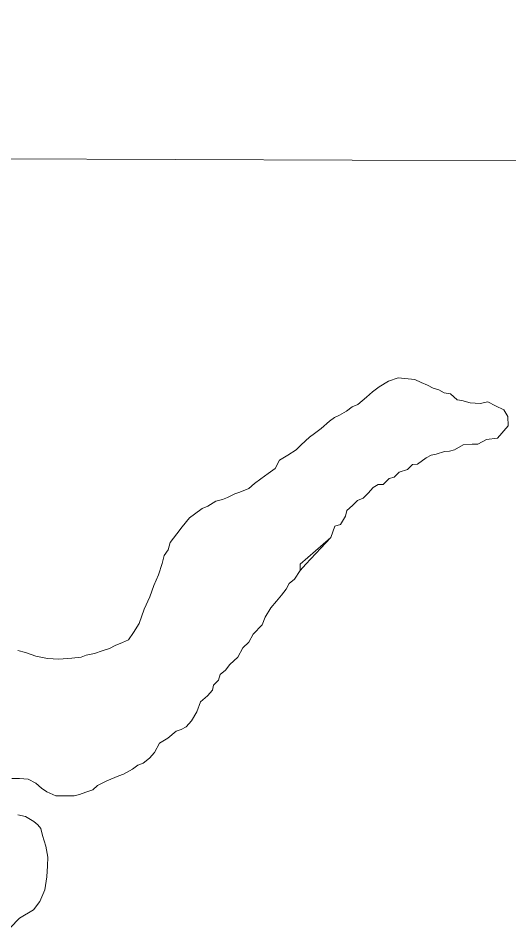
# Model space of a CAD drawing. Extents: x 553962 to 842807, y 8883888 to 9032388.
# Drawn here: x 804371.5 to 804567.3, y 9015918.3 to 9016281.6 of the extents above; entities that cross this region are included whole.
import ezdxf

# ---------------------------------------------------------------- set-up
doc = ezdxf.new("R2010")
doc.units = 0
doc.header["$LTSCALE"] = 200
for name, color, linetype, lineweight in [('1', 7, 'Continuous', 13), ('23', 7, 'Continuous', 13), ('25', 7, 'Continuous', 13), ('28', 7, 'Continuous', 53), ('30', 7, 'Continuous', 35), ('57', 7, 'Continuous', 13)]:
    doc.layers.add(name, color=color, linetype=linetype, lineweight=lineweight)

msp = doc.modelspace()

# ---------------------------------------------------------------- linework, layer by layer
at = {"layer": '1'}
msp.add_line((798520.2, 9016246.4), (835288.8, 9016114), dxfattribs=at)
at = {"layer": '23'}
for points in [[(804523.1, 9016137.9), (804519.3, 9016136.6), (804515.6, 9016134.4), (804512.9, 9016132.4), (804510.5, 9016130.2), (804507, 9016127.3), (804504.8, 9016126.3), (804502.5, 9016124.6), (804499.7, 9016123.1), (804497.7, 9016122.1), (804495.7, 9016120.7), (804492.4, 9016117.7), (804489.7, 9016115.7), (804487.7, 9016114.2), (804484.4, 9016111.2), (804482.4, 9016109.2), (804479.1, 9016107), (804475.8, 9016105), (804474.1, 9016101.8), (804471.3, 9016099.8), (804468.3, 9016097.6), (804465.8, 9016095.8), (804463.5, 9016093.8), (804460, 9016092.3), (804458, 9016091.6), (804455, 9016090.1), (804453, 9016089.4), (804450.4, 9016088.7), (804447.2, 9016086.7), (804444.9, 9016085.7), (804441.9, 9016083.5), (804439.9, 9016082), (804436.9, 9016078.5), (804434.8, 9016075.7), (804432.1, 9016072.2), (804431.3, 9016069.3), (804429.8, 9016067), (804429, 9016063.8), (804427.5, 9016059.3), (804425.7, 9016055), (804424.1, 9016050.5), (804421.8, 9016045.5), (804419.8, 9016039.8), (804417.5, 9016036.3), (804415.5, 9016033.3), (804413.2, 9016032.3), (804410.2, 9016031.1), (804408, 9016029.8), (804405, 9016028.9), (804402, 9016027.9), (804398.7, 9016027.2), (804396.7, 9016026.4), (804392.9, 9016026), (804387.7, 9016025.6), (804383.2, 9016025.8), (804378.6, 9016026.8), (804374.5, 9016028.2), (804371.4, 9016029)], [(804567, 9016118.8), (804566.9, 9016122.5), (804565.3, 9016125.2), (804562, 9016126.7), (804558.9, 9016128.3), (804555.8, 9016127.7), (804551.9, 9016128), (804551.9, 9016128), (804548.5, 9016128.9), (804546.7, 9016129.2), (804544, 9016131.5), (804541.5, 9016132), (804539.3, 9016133.2), (804537.1, 9016133.8), (804534.8, 9016135), (804532.3, 9016136.1), (804529.8, 9016137.3), (804523.1, 9016137.9)], [(804486.3, 9016063.5), (804496.3, 9016074.2), (804497.1, 9016076.5), (804497.9, 9016078.7), (804500.1, 9016079.4), (804502.1, 9016082.7), (804502.7, 9016084.9), (804504.9, 9016086.9), (804506.9, 9016088.9), (804509.2, 9016089.9), (804511.2, 9016091.9), (804513.2, 9016094.1), (804515.2, 9016095.4), (804517.2, 9016095.3), (804519.5, 9016097.8), (804521.5, 9016098.3), (804523.5, 9016100.3), (804526.8, 9016101.3), (804528.8, 9016103.3), (804530.8, 9016103.5), (804534.3, 9016106), (804536.3, 9016107), (804538.3, 9016107.5), (804541.6, 9016108.5), (804543.6, 9016108.7), (804545.6, 9016109.2), (804549.1, 9016111.2), (804552.6, 9016111.4), (804554.9, 9016111.4), (804558.4, 9016113.3), (804562.7, 9016113.8), (804567, 9016118.8)], [(804369, 9015977.9), (804372, 9015977.9), (804375.5, 9015977.6), (804378.5, 9015976.1), (804380.8, 9015974.1), (804383, 9015972.6), (804386.5, 9015971), (804388.5, 9015971), (804391.5, 9015971), (804393.8, 9015971), (804396, 9015971.5), (804398.5, 9015972.5), (804401.3, 9015973.4), (804403.1, 9015975.2), (804406.9, 9015977), (804411.7, 9015979), (804411.7, 9015979), (804411.7, 9015979), (804413.5, 9015979.6), (804417.1, 9015981.6), (804419.3, 9015983.3), (804421.4, 9015984.1), (804423.9, 9015986.1), (804425.9, 9015988.3), (804427.9, 9015992), (804427.9, 9015992), (804431.2, 9015994.1), (804434.5, 9015996.8), (804436.5, 9015997.5), (804438.5, 9015998.5), (804440.7, 9016001), (804442.8, 9016004.5), (804444.3, 9016008.5), (804447.1, 9016010.9), (804449.1, 9016013.2), (804449.4, 9016015.2), (804451.4, 9016017.2), (804452.1, 9016019.4), (804454.2, 9016021.2), (804455.9, 9016023.4), (804459.2, 9016026.4), (804461.2, 9016030.1), (804463.5, 9016032.4), (804465.3, 9016035.6), (804468.8, 9016039.3), (804470.1, 9016042.3), (804472.3, 9016046.1), (804474.6, 9016048.8), (804476.6, 9016051.1), (804478.4, 9016053.5), (804479.7, 9016055.8), (804481.7, 9016057.5), (804484, 9016061), (804486.3, 9016063.5)], [(804368.3, 9015918.3), (804372.1, 9015922.1), (804377.6, 9015925.5), (804380.2, 9015928.8), (804382.1, 9015933.4), (804382.9, 9015938.7), (804383.2, 9015943.1), (804383.4, 9015946.5), (804382.5, 9015950.9), (804381.2, 9015955.2), (804380.5, 9015958), (804379.4, 9015959.4), (804377.7, 9015960.8), (804374.4, 9015962.8), (804371.4, 9015963.4)]]:
    msp.add_lwpolyline(points, dxfattribs=at)
msp.add_spline([(803814.4, 9016652.3), (803907, 9016656.8), (804061.2, 9016679), (804225.8, 9016727.9), (804384, 9016780.7), (804607.2, 9016859.2), (804793, 9016913.9), (805123.8, 9016940), (805359.6, 9016932.6), (805588, 9016887.8), (805757.3, 9016824.6), (805917.8, 9016742.6), (806047.5, 9016657.1), (806159.6, 9016554.6), (806326.3, 9016393.8), (806460.8, 9016281.3), (806568, 9016188.8)], degree=3, dxfattribs=at)
at = {"layer": '25'}
for points in [[(804523.1, 9016137.9), (804519.3, 9016136.6), (804515.6, 9016134.4), (804512.9, 9016132.4), (804510.5, 9016130.2), (804507, 9016127.3), (804504.8, 9016126.3), (804502.5, 9016124.6), (804499.7, 9016123.1), (804497.7, 9016122.1), (804495.7, 9016120.7), (804492.4, 9016117.7), (804489.7, 9016115.7), (804487.7, 9016114.2), (804484.4, 9016111.2), (804482.4, 9016109.2), (804479.1, 9016107), (804475.8, 9016105), (804474.1, 9016101.8), (804471.3, 9016099.8), (804468.3, 9016097.6), (804465.8, 9016095.8), (804463.5, 9016093.8), (804460, 9016092.3), (804458, 9016091.6), (804455, 9016090.1), (804453, 9016089.4), (804450.4, 9016088.7), (804447.2, 9016086.7), (804444.9, 9016085.7), (804441.9, 9016083.5), (804439.9, 9016082), (804436.9, 9016078.5), (804434.8, 9016075.7), (804432.1, 9016072.2), (804431.3, 9016069.3), (804429.8, 9016067), (804429, 9016063.8), (804427.5, 9016059.3), (804425.7, 9016055), (804424.1, 9016050.5), (804421.8, 9016045.5), (804419.8, 9016039.8), (804417.5, 9016036.3), (804415.5, 9016033.3), (804413.2, 9016032.3), (804410.2, 9016031.1), (804408, 9016029.8), (804405, 9016028.9), (804402, 9016027.9), (804398.7, 9016027.2), (804396.7, 9016026.4), (804392.9, 9016026), (804387.7, 9016025.6), (804383.2, 9016025.8), (804378.6, 9016026.8), (804374.5, 9016028.2), (804371.4, 9016029)], [(804567, 9016118.8), (804566.9, 9016122.5), (804565.3, 9016125.2), (804562, 9016126.7), (804558.9, 9016128.3), (804555.8, 9016127.7), (804551.9, 9016128), (804551.9, 9016128), (804548.5, 9016128.9), (804546.7, 9016129.2), (804544, 9016131.5), (804541.5, 9016132), (804539.3, 9016133.2), (804537.1, 9016133.8), (804534.8, 9016135), (804532.3, 9016136.1), (804529.8, 9016137.3), (804523.1, 9016137.9)], [(804484, 9016063.5), (804496.3, 9016074.2), (804497.1, 9016076.5), (804497.9, 9016078.7), (804500.1, 9016079.4), (804502.1, 9016082.7), (804502.7, 9016084.9), (804504.9, 9016086.9), (804506.9, 9016088.9), (804509.2, 9016089.9), (804511.2, 9016091.9), (804513.2, 9016094.1), (804515.2, 9016095.4), (804517.2, 9016095.3), (804519.5, 9016097.8), (804521.5, 9016098.3), (804523.5, 9016100.3), (804526.8, 9016101.3), (804528.8, 9016103.3), (804530.8, 9016103.5), (804534.3, 9016106), (804536.3, 9016107), (804538.3, 9016107.5), (804541.6, 9016108.5), (804543.6, 9016108.7), (804545.6, 9016109.2), (804549.1, 9016111.2), (804552.6, 9016111.4), (804554.9, 9016111.4), (804558.4, 9016113.3), (804562.7, 9016113.8), (804567, 9016118.8)], [(804369, 9015977.9), (804372, 9015977.9), (804375.5, 9015977.6), (804378.5, 9015976.1), (804380.8, 9015974.1), (804383, 9015972.6), (804386.5, 9015971), (804388.5, 9015971), (804391.5, 9015971), (804393.8, 9015971), (804396, 9015971.5), (804398.5, 9015972.5), (804401.3, 9015973.4), (804403.1, 9015975.2), (804406.9, 9015977), (804411.7, 9015979), (804411.7, 9015979), (804411.7, 9015979), (804413.5, 9015979.6), (804417.1, 9015981.6), (804419.3, 9015983.3), (804421.4, 9015984.1), (804423.9, 9015986.1), (804425.9, 9015988.3), (804427.9, 9015992), (804427.9, 9015992), (804431.2, 9015994.1), (804434.5, 9015996.8), (804436.5, 9015997.5), (804438.5, 9015998.5), (804440.7, 9016001), (804442.8, 9016004.5), (804444.3, 9016008.5), (804447.1, 9016010.9), (804449.1, 9016013.2), (804449.4, 9016015.2), (804451.4, 9016017.2), (804452.1, 9016019.4), (804454.2, 9016021.2), (804455.9, 9016023.4), (804459.2, 9016026.4), (804461.2, 9016030.1), (804463.5, 9016032.4), (804465.3, 9016035.6), (804468.8, 9016039.3), (804470.1, 9016042.3), (804472.3, 9016046.1), (804474.6, 9016048.8), (804476.6, 9016051.1), (804478.4, 9016053.5), (804479.7, 9016055.8), (804481.7, 9016057.5), (804484, 9016061), (804484, 9016063)], [(804368.3, 9015918.3), (804372.1, 9015922.1), (804377.6, 9015925.5), (804380.2, 9015928.8), (804382.1, 9015933.4), (804382.9, 9015938.7), (804383.2, 9015943.1), (804383.4, 9015946.5), (804382.5, 9015950.9), (804381.2, 9015955.2), (804380.5, 9015958), (804379.4, 9015959.4), (804377.7, 9015960.8), (804374.4, 9015962.8), (804371.4, 9015963.4)]]:
    msp.add_lwpolyline(points, dxfattribs=at)
at = {"layer": '28'}
msp.add_spline([(803814.4, 9016652.3), (803907, 9016656.8), (804061.2, 9016679), (804225.8, 9016727.9), (804384, 9016780.7), (804607.2, 9016859.2), (804793, 9016913.9), (805123.8, 9016940), (805359.6, 9016932.6), (805588, 9016887.8), (805757.3, 9016824.6), (805917.8, 9016742.6), (806047.5, 9016657.1), (806159.6, 9016554.6), (806326.3, 9016393.8), (806460.8, 9016281.3), (806568, 9016188.8)], degree=3, dxfattribs=at)
at = {"layer": '30'}
msp.add_spline([(803814.4, 9016652.3), (803907, 9016656.8), (804061.2, 9016679), (804225.8, 9016727.9), (804384, 9016780.7), (804607.2, 9016859.2), (804793, 9016913.9), (805123.8, 9016940), (805359.6, 9016932.6), (805588, 9016887.8), (805757.3, 9016824.6), (805917.8, 9016742.6), (806047.5, 9016657.1), (806159.6, 9016554.6), (806326.3, 9016393.8), (806460.8, 9016281.3), (806568, 9016188.8)], degree=3, dxfattribs=at)
at = {"layer": '57'}
for points in [[(804371.4, 9016029), (804374.5, 9016028.2), (804378.6, 9016026.8), (804383.2, 9016025.8), (804387.7, 9016025.6), (804392.9, 9016026), (804396.7, 9016026.4), (804398.7, 9016027.2), (804402, 9016027.9), (804405, 9016028.9), (804408, 9016029.8), (804410.2, 9016031.1), (804413.2, 9016032.3), (804415.5, 9016033.3), (804417.5, 9016036.3), (804419.8, 9016039.8), (804421.8, 9016045.5), (804424.1, 9016050.5), (804425.7, 9016055), (804427.5, 9016059.3), (804429, 9016063.8), (804429.8, 9016067), (804431.3, 9016069.3), (804432.1, 9016072.2), (804434.8, 9016075.7), (804436.9, 9016078.5), (804439.9, 9016082), (804441.9, 9016083.5), (804444.9, 9016085.7), (804447.2, 9016086.7), (804450.4, 9016088.7), (804453, 9016089.4), (804455, 9016090.1), (804458, 9016091.6), (804460, 9016092.3), (804463.5, 9016093.8), (804465.8, 9016095.8), (804468.3, 9016097.6), (804471.3, 9016099.8), (804474.1, 9016101.8), (804475.8, 9016105), (804479.1, 9016107), (804482.4, 9016109.2), (804484.4, 9016111.2), (804487.7, 9016114.2), (804489.7, 9016115.7), (804492.4, 9016117.7), (804495.7, 9016120.7), (804497.7, 9016122.1), (804499.7, 9016123.1), (804502.5, 9016124.6), (804504.8, 9016126.3), (804507, 9016127.3), (804510.5, 9016130.2), (804512.9, 9016132.4), (804515.6, 9016134.4), (804519.3, 9016136.6), (804523.1, 9016137.9)], [(804523.1, 9016137.9), (804529.8, 9016137.3), (804532.3, 9016136.1), (804534.8, 9016135), (804537.1, 9016133.8), (804539.3, 9016133.2), (804541.5, 9016132), (804544, 9016131.5), (804546.7, 9016129.2), (804548.5, 9016128.9), (804551.9, 9016128), (804551.9, 9016128), (804555.8, 9016127.7), (804558.9, 9016128.3), (804562, 9016126.7), (804565.3, 9016125.2), (804566.9, 9016122.5), (804567, 9016118.8)], [(804567, 9016118.8), (804562.7, 9016113.8), (804558.4, 9016113.3), (804554.9, 9016111.4), (804552.6, 9016111.4), (804549.1, 9016111.2), (804545.6, 9016109.2), (804543.6, 9016108.7), (804541.6, 9016108.5), (804538.3, 9016107.5), (804536.3, 9016107), (804534.3, 9016106), (804530.8, 9016103.5), (804528.8, 9016103.3), (804526.8, 9016101.3), (804523.5, 9016100.3), (804521.5, 9016098.3), (804519.5, 9016097.8), (804517.2, 9016095.3), (804515.2, 9016095.4), (804513.2, 9016094.1), (804511.2, 9016091.9), (804509.2, 9016089.9), (804506.9, 9016088.9), (804504.9, 9016086.9), (804502.7, 9016084.9), (804502.1, 9016082.7), (804500.1, 9016079.4), (804497.9, 9016078.7), (804497.1, 9016076.5), (804496.3, 9016074.2), (804484, 9016063.5), (804484, 9016063)], [(804484, 9016063), (804484, 9016061), (804481.7, 9016057.5), (804479.7, 9016055.8), (804478.4, 9016053.5), (804476.6, 9016051.1), (804474.6, 9016048.8), (804472.3, 9016046.1), (804470.1, 9016042.3), (804468.8, 9016039.3), (804465.3, 9016035.6), (804463.5, 9016032.4), (804461.2, 9016030.1), (804459.2, 9016026.4), (804455.9, 9016023.4), (804454.2, 9016021.2), (804452.1, 9016019.4), (804451.4, 9016017.2), (804449.4, 9016015.2), (804449.1, 9016013.2), (804447.1, 9016010.9), (804444.3, 9016008.5), (804442.8, 9016004.5), (804440.7, 9016001), (804438.5, 9015998.5), (804436.5, 9015997.5), (804434.5, 9015996.8), (804431.2, 9015994.1), (804427.9, 9015992), (804427.9, 9015992), (804425.9, 9015988.3), (804423.9, 9015986.1), (804421.4, 9015984.1), (804419.3, 9015983.3), (804417.1, 9015981.6), (804413.5, 9015979.6), (804411.7, 9015979), (804411.7, 9015979), (804411.7, 9015979), (804406.9, 9015977), (804403.1, 9015975.2), (804401.3, 9015973.4), (804398.5, 9015972.5), (804396, 9015971.5), (804393.8, 9015971), (804391.5, 9015971), (804388.5, 9015971), (804386.5, 9015971), (804383, 9015972.6), (804380.8, 9015974.1), (804378.5, 9015976.1), (804375.5, 9015977.6), (804372, 9015977.9), (804369, 9015977.9)], [(804371.4, 9015963.4), (804374.4, 9015962.8), (804377.7, 9015960.8), (804379.4, 9015959.4), (804380.5, 9015958), (804381.2, 9015955.2), (804382.5, 9015950.9), (804383.4, 9015946.5), (804383.2, 9015943.1), (804382.9, 9015938.7), (804382.1, 9015933.4), (804380.2, 9015928.8), (804377.6, 9015925.5), (804372.1, 9015922.1), (804368.3, 9015918.3)]]:
    msp.add_lwpolyline(points, dxfattribs=at)
msp.add_spline([(806589, 9016184.9), (806460.8, 9016281.3), (806390.6, 9016462.2), (806301.4, 9016683.8), (806204.2, 9016835.5), (806057.5, 9017007.8), (805900.2, 9017128), (805726, 9017166.8), (805542.6, 9017174), (805288.8, 9017105.1), (804800.3, 9016979.9), (804576.9, 9016881.6), (804384, 9016780.7), (804225.8, 9016727.9), (804061.2, 9016679), (803907, 9016656.8), (803709.6, 9016656.3), (803554.5, 9016697.6), (803456.8, 9016765.4), (803359.1, 9016828.2), (803279.3, 9016897.2), (803195.5, 9016943.3), (802930.3, 9016899.9), (802851.2, 9016863.3), (802775.7, 9016811.5), (802728.3, 9016748.1), (802705.1, 9016698.6), (802683.7, 9016666.7)], degree=3, dxfattribs=at)

doc.saveas('drawing.dxf')
